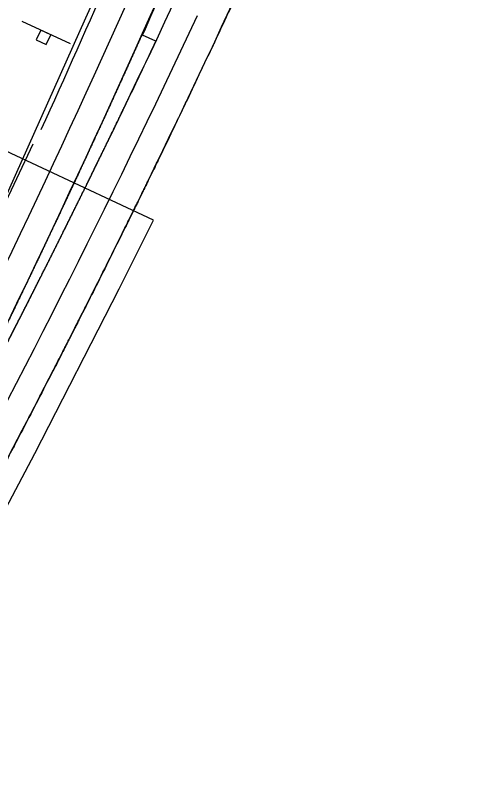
# Model space of a CAD drawing. Extents: x 14104283 to 14128447, y 8633203 to 8671666.
# Drawn here: x 14119697.2 to 14119901.3, y 8669542.2 to 8669892.2 of the extents above; entities that cross this region are included whole.
import ezdxf

# ---------------------------------------------------------------- set-up
doc = ezdxf.new("R2010")
doc.units = 0
for name, color, linetype in [('Cell', 7, 'Continuous'), ('dsnPaintExistingBrokenLaneLineWhite', 7, 'Continuous'), ('dsnPaintExistingEdgeLineRightWhite', 7, 'Continuous'), ('dsnPaintExistingNoPassingYellow', 7, 'Continuous'), ('dsnPaintPlaceBrokenLineWhite', 7, 'Continuous'), ('dsnPaintPlaceEdgeLineRightWhite', 7, 'Continuous'), ('dsnShadingPaved', 7, 'Continuous'), ('dsnStgShadingPrevPav', 7, 'Continuous')]:
    doc.layers.add(name, color=color, linetype=linetype)

msp = doc.modelspace()

# ---------------------------------------------------------------- linework, layer by layer
at = {"layer": 'Cell'}
msp.add_line((14119699.98, 8669889.79), (14119721.74, 8669879.68), dxfattribs=at)
msp.add_lwpolyline([(14119712.96, 8669883.66), (14119708.51, 8669885.73), (14119706.44, 8669881.28), (14119710.89, 8669879.21)], close=True, dxfattribs=at)
msp.add_lwpolyline([(14119712.96, 8669883.66), (14119708.51, 8669885.73), (14119706.44, 8669881.28), (14119710.89, 8669879.21), (14119712.96, 8669883.66)], dxfattribs=at)
at = {"layer": 'dsnPaintExistingBrokenLaneLineWhite'}
msp.add_arc((14115457.93, 8671918.7), 4772.49, 331.51238, 334.87343, dxfattribs=at)
at = {"layer": 'dsnPaintExistingEdgeLineRightWhite'}
for points in [[(14119761.12, 8669962.62), (14119728.62, 8669891.08), (14119691.28, 8669807.78)], [(14119753.42, 8669811.53), (14119753.42, 8669811.53), (14119753.42, 8669811.54), (14119753.42, 8669811.54), (14119753.42, 8669811.54)], [(14119722.32, 8669749.29), (14119722.32, 8669749.29), (14119722.32, 8669749.29), (14119722.33, 8669749.3), (14119722.33, 8669749.3)]]:
    msp.add_lwpolyline(points, dxfattribs=at)
for centre, radius, start, end in [((14115455.27, 8671919.94), 4787.43, 334.8735, 338.23249), ((14115457.93, 8671918.7), 4784.49, 331.51238, 334.87343)]:
    msp.add_arc(centre, radius, start, end, dxfattribs=at)
for points in [[(14119753.42, 8669811.54), (14119753.51, 8669811.71), (14119753.64, 8669811.97), (14119753.78, 8669812.28), (14119753.86, 8669812.43), (14119753.89, 8669812.5), (14119753.91, 8669812.54), (14119753.92, 8669812.56), (14119754.02, 8669812.76), (14119754.1, 8669812.93), (14119754.19, 8669813.11), (14119754.2, 8669813.12), (14119754.21, 8669813.15), (14119754.21, 8669813.16), (14119754.23, 8669813.18), (14119754.23, 8669813.19), (14119754.24, 8669813.21), (14119754.25, 8669813.22), (14119754.27, 8669813.28), (14119754.29, 8669813.32), (14119754.36, 8669813.45), (14119754.4, 8669813.54), (14119754.78, 8669814.32), (14119755.12, 8669815.01), (14119756.15, 8669817.1), (14119756.83, 8669818.49), (14119758.87, 8669822.67), (14119762.94, 8669831.03), (14119766.98, 8669839.4), (14119769.67, 8669844.98)], [(14119722.33, 8669749.3), (14119722.41, 8669749.46), (14119722.53, 8669749.7), (14119722.68, 8669749.98), (14119722.74, 8669750.11), (14119722.78, 8669750.19), (14119722.8, 8669750.23), (14119722.9, 8669750.43), (14119722.98, 8669750.59), (14119723.08, 8669750.79), (14119723.1, 8669750.83), (14119723.14, 8669750.89), (14119723.15, 8669750.91), (14119723.16, 8669750.94), (14119723.17, 8669750.96), (14119723.18, 8669750.97), (14119723.18, 8669750.98), (14119723.18, 8669750.99), (14119723.23, 8669751.07), (14119723.27, 8669751.15), (14119723.64, 8669751.88), (14119723.97, 8669752.53), (14119724.95, 8669754.46), (14119725.61, 8669755.76), (14119727.57, 8669759.64), (14119731.49, 8669767.4), (14119738, 8669780.35), (14119744.45, 8669793.33), (14119748.3, 8669801.13), (14119750.22, 8669805.03), (14119750.86, 8669806.33), (14119751.82, 8669808.29), (14119752.14, 8669808.94), (14119752.78, 8669810.24), (14119753.1, 8669810.88), (14119753.42, 8669811.53)], [(14119690.33, 8669687.52), (14119690.42, 8669687.68), (14119690.54, 8669687.92), (14119690.69, 8669688.2), (14119690.75, 8669688.32), (14119690.8, 8669688.4), (14119690.82, 8669688.44), (14119690.92, 8669688.64), (14119691.01, 8669688.8), (14119691.11, 8669689), (14119691.13, 8669689.04), (14119691.17, 8669689.1), (14119691.18, 8669689.12), (14119691.19, 8669689.15), (14119691.2, 8669689.17), (14119691.21, 8669689.18), (14119691.21, 8669689.19), (14119691.22, 8669689.2), (14119691.26, 8669689.29), (14119691.3, 8669689.37), (14119691.68, 8669690.09), (14119692.02, 8669690.73), (14119693.03, 8669692.65), (14119693.71, 8669693.93), (14119695.73, 8669697.78), (14119699.76, 8669705.49), (14119706.45, 8669718.35), (14119713.09, 8669731.23), (14119717.06, 8669738.97), (14119719.03, 8669742.84), (14119719.69, 8669744.13), (14119720.68, 8669746.07), (14119721.01, 8669746.71), (14119721.67, 8669748), (14119721.99, 8669748.65), (14119722.32, 8669749.29)]]:
    msp.add_open_spline(points, degree=3, dxfattribs=at)
at = {"layer": 'dsnPaintExistingNoPassingYellow'}
for centre, radius, start, end in [((14115415.47, 8671832.28), 4755.93, 332.6713, 336.03044), ((14115457.93, 8671918.7), 4760.49, 331.51238, 334.87343)]:
    msp.add_arc(centre, radius, start, end, dxfattribs=at)
at = {"layer": 'dsnPaintPlaceBrokenLineWhite'}
msp.add_arc((14115415.47, 8671832.28), 4743.93, 332.6713, 336.03044, dxfattribs=at)
at = {"layer": 'dsnPaintPlaceEdgeLineRightWhite'}
for points in [[(14119753.42, 8669811.53), (14119753.42, 8669811.53), (14119753.42, 8669811.54), (14119753.42, 8669811.54), (14119753.42, 8669811.54)], [(14119722.32, 8669749.29), (14119722.32, 8669749.29), (14119722.32, 8669749.29), (14119722.33, 8669749.3), (14119722.33, 8669749.3)]]:
    msp.add_lwpolyline(points, dxfattribs=at)
for points in [[(14119753.42, 8669811.54), (14119753.51, 8669811.71), (14119753.64, 8669811.97), (14119753.78, 8669812.28), (14119753.86, 8669812.43), (14119753.89, 8669812.5), (14119753.91, 8669812.54), (14119753.92, 8669812.56), (14119754.02, 8669812.76), (14119754.1, 8669812.93), (14119754.19, 8669813.11), (14119754.2, 8669813.12), (14119754.21, 8669813.15), (14119754.21, 8669813.16), (14119754.23, 8669813.18), (14119754.23, 8669813.19), (14119754.24, 8669813.21), (14119754.25, 8669813.22), (14119754.27, 8669813.28), (14119754.29, 8669813.32), (14119754.36, 8669813.45), (14119754.4, 8669813.54), (14119754.78, 8669814.32), (14119755.12, 8669815.01), (14119756.15, 8669817.1), (14119756.83, 8669818.49), (14119758.87, 8669822.67), (14119762.94, 8669831.03), (14119766.98, 8669839.4), (14119769.67, 8669844.98)], [(14119722.33, 8669749.3), (14119722.41, 8669749.46), (14119722.53, 8669749.7), (14119722.68, 8669749.98), (14119722.74, 8669750.11), (14119722.78, 8669750.19), (14119722.8, 8669750.23), (14119722.9, 8669750.43), (14119722.98, 8669750.59), (14119723.08, 8669750.79), (14119723.1, 8669750.83), (14119723.14, 8669750.89), (14119723.15, 8669750.91), (14119723.16, 8669750.94), (14119723.17, 8669750.96), (14119723.18, 8669750.97), (14119723.18, 8669750.98), (14119723.18, 8669750.99), (14119723.23, 8669751.07), (14119723.27, 8669751.15), (14119723.64, 8669751.88), (14119723.97, 8669752.53), (14119724.95, 8669754.46), (14119725.61, 8669755.76), (14119727.57, 8669759.64), (14119731.49, 8669767.4), (14119738, 8669780.35), (14119744.45, 8669793.33), (14119748.3, 8669801.13), (14119750.22, 8669805.03), (14119750.86, 8669806.33), (14119751.82, 8669808.29), (14119752.14, 8669808.94), (14119752.78, 8669810.24), (14119753.1, 8669810.88), (14119753.42, 8669811.53)], [(14119690.33, 8669687.52), (14119690.42, 8669687.68), (14119690.54, 8669687.92), (14119690.69, 8669688.2), (14119690.75, 8669688.32), (14119690.8, 8669688.4), (14119690.82, 8669688.44), (14119690.92, 8669688.64), (14119691.01, 8669688.8), (14119691.11, 8669689), (14119691.13, 8669689.04), (14119691.17, 8669689.1), (14119691.18, 8669689.12), (14119691.19, 8669689.15), (14119691.2, 8669689.17), (14119691.21, 8669689.18), (14119691.21, 8669689.19), (14119691.22, 8669689.2), (14119691.26, 8669689.29), (14119691.3, 8669689.37), (14119691.68, 8669690.09), (14119692.02, 8669690.73), (14119693.03, 8669692.65), (14119693.71, 8669693.93), (14119695.73, 8669697.78), (14119699.76, 8669705.49), (14119706.45, 8669718.35), (14119713.09, 8669731.23), (14119717.06, 8669738.97), (14119719.03, 8669742.84), (14119719.69, 8669744.13), (14119720.68, 8669746.07), (14119721.01, 8669746.71), (14119721.67, 8669748), (14119721.99, 8669748.65), (14119722.32, 8669749.29)]]:
    msp.add_open_spline(points, degree=3, dxfattribs=at)
at = {"layer": 'dsnShadingPaved'}
msp.add_line((14119760.15, 8669880.75), (14119754.15, 8669883.44), dxfattribs=at)
msp.add_lwpolyline([(14119571.31, 8669571.15), (14119581.38, 8669589.07), (14119613.86, 8669649.5), (14119645.16, 8669710.76), (14119675.57, 8669772.49), (14119705.07, 8669834.66)], dxfattribs=at)
for centre, radius, start, end in [((14112938.11, 8672901.8), 7430.26, 335.6743, 336.884019), ((14115412.04, 8671809.21), 4750, 336.08228, 337.29025), ((14115412.04, 8671809.21), 4750, 336.08228, 337.29025), ((14118043.28, 8670684.67), 1895.77, 334.0592, 334.90884), ((14118043.28, 8670684.67), 1919.77, 334.0592, 334.90884)]:
    msp.add_arc(centre, radius, start, end, dxfattribs=at)
for points in [[(14119812.89, 8669937.37), (14119812.59, 8669936.71), (14119812.29, 8669936.05), (14119811.69, 8669934.73), (14119811.39, 8669934.07), (14119810.49, 8669932.09), (14119809.89, 8669930.78), (14119808.08, 8669926.82), (14119806.87, 8669924.18), (14119803.24, 8669916.28), (14119798.38, 8669905.75), (14119792.25, 8669892.6), (14119788.56, 8669884.73), (14119786.71, 8669880.79), (14119786.09, 8669879.48), (14119785.16, 8669877.51), (14119784.85, 8669876.86), (14119784.5, 8669876.12), (14119784.47, 8669876.04), (14119784.42, 8669875.95), (14119784.42, 8669875.94), (14119784.42, 8669875.93), (14119784.41, 8669875.92), (14119784.4, 8669875.9), (14119784.39, 8669875.87), (14119784.38, 8669875.85), (14119784.35, 8669875.79), (14119784.33, 8669875.75), (14119784.23, 8669875.55), (14119784.16, 8669875.38), (14119784.06, 8669875.18), (14119784.04, 8669875.14), (14119784, 8669875.06), (14119783.94, 8669874.93), (14119783.81, 8669874.65), (14119783.69, 8669874.4), (14119783.61, 8669874.24)], [(14119769.67, 8669844.98), (14119766.98, 8669839.4), (14119762.94, 8669831.03), (14119758.87, 8669822.67), (14119756.83, 8669818.49), (14119756.15, 8669817.1), (14119755.12, 8669815.01), (14119754.78, 8669814.32), (14119754.4, 8669813.54), (14119754.36, 8669813.45), (14119754.29, 8669813.32), (14119754.27, 8669813.28), (14119754.25, 8669813.22), (14119754.24, 8669813.21), (14119754.23, 8669813.19), (14119754.23, 8669813.18), (14119754.21, 8669813.16), (14119754.21, 8669813.15), (14119754.2, 8669813.12), (14119754.19, 8669813.11), (14119754.1, 8669812.93), (14119754.02, 8669812.76), (14119753.92, 8669812.56), (14119753.91, 8669812.54), (14119753.89, 8669812.5), (14119753.86, 8669812.43), (14119753.78, 8669812.28), (14119753.64, 8669811.97), (14119753.51, 8669811.71), (14119753.42, 8669811.54)], [(14119753.42, 8669811.53), (14119753.1, 8669810.88), (14119752.78, 8669810.24), (14119752.14, 8669808.94), (14119751.82, 8669808.29), (14119750.86, 8669806.33), (14119750.22, 8669805.03), (14119748.3, 8669801.13), (14119744.45, 8669793.33), (14119738, 8669780.35), (14119731.49, 8669767.4), (14119727.57, 8669759.64), (14119725.61, 8669755.76), (14119724.95, 8669754.46), (14119723.97, 8669752.53), (14119723.64, 8669751.88), (14119723.27, 8669751.15), (14119723.23, 8669751.07), (14119723.18, 8669750.99), (14119723.18, 8669750.98), (14119723.18, 8669750.97), (14119723.17, 8669750.96), (14119723.16, 8669750.94), (14119723.15, 8669750.91), (14119723.14, 8669750.89), (14119723.1, 8669750.83), (14119723.08, 8669750.79), (14119722.98, 8669750.59), (14119722.9, 8669750.43), (14119722.8, 8669750.23), (14119722.78, 8669750.19), (14119722.74, 8669750.11), (14119722.68, 8669749.98), (14119722.53, 8669749.7), (14119722.41, 8669749.46), (14119722.33, 8669749.3)], [(14119722.32, 8669749.29), (14119721.99, 8669748.65), (14119721.67, 8669748), (14119721.01, 8669746.71), (14119720.68, 8669746.07), (14119719.69, 8669744.13), (14119719.03, 8669742.84), (14119717.06, 8669738.97), (14119713.09, 8669731.23), (14119706.45, 8669718.35), (14119699.76, 8669705.49), (14119695.73, 8669697.78), (14119693.71, 8669693.93), (14119693.03, 8669692.65), (14119692.02, 8669690.73), (14119691.68, 8669690.09), (14119691.3, 8669689.37), (14119691.26, 8669689.29), (14119691.22, 8669689.2), (14119691.21, 8669689.19), (14119691.21, 8669689.18), (14119691.2, 8669689.17), (14119691.19, 8669689.15), (14119691.18, 8669689.12), (14119691.17, 8669689.1), (14119691.13, 8669689.04), (14119691.11, 8669689), (14119691.01, 8669688.8), (14119690.92, 8669688.64), (14119690.82, 8669688.44), (14119690.8, 8669688.4), (14119690.75, 8669688.32), (14119690.69, 8669688.2), (14119690.54, 8669687.92), (14119690.42, 8669687.68), (14119690.33, 8669687.52)]]:
    msp.add_open_spline(points, degree=3, dxfattribs=at)
for points in [[(14119753.84, 8669883.58), (14119753.64, 8669883.15), (14119753.26, 8669882.3), (14119752.88, 8669881.45), (14119752.49, 8669880.6), (14119752.11, 8669879.75), (14119751.73, 8669878.89), (14119751.34, 8669878.04), (14119750.96, 8669877.19), (14119750.57, 8669876.34), (14119750.19, 8669875.49), (14119749.81, 8669874.63), (14119749.42, 8669873.78), (14119749.04, 8669872.93), (14119748.65, 8669872.08), (14119748.27, 8669871.23), (14119747.88, 8669870.38), (14119747.5, 8669869.53), (14119747.11, 8669868.68), (14119746.72, 8669867.82), (14119746.34, 8669866.97), (14119745.95, 8669866.12), (14119745.57, 8669865.27), (14119745.18, 8669864.42), (14119744.79, 8669863.57), (14119744.4, 8669862.72), (14119744.02, 8669861.87), (14119743.63, 8669861.02), (14119743.24, 8669860.17), (14119742.86, 8669859.32), (14119742.47, 8669858.47), (14119742.08, 8669857.62), (14119741.69, 8669856.77), (14119741.3, 8669855.92), (14119740.92, 8669855.07), (14119740.53, 8669854.22), (14119740.14, 8669853.37), (14119739.75, 8669852.52), (14119739.36, 8669851.67), (14119738.97, 8669850.82), (14119738.58, 8669849.97), (14119738.19, 8669849.12), (14119737.8, 8669848.27), (14119737.41, 8669847.42), (14119737.02, 8669846.57), (14119736.63, 8669845.72), (14119736.24, 8669844.88), (14119735.85, 8669844.03), (14119735.46, 8669843.18), (14119735.07, 8669842.33), (14119734.68, 8669841.48), (14119734.29, 8669840.63), (14119733.9, 8669839.78), (14119733.5, 8669838.93), (14119733.11, 8669838.09), (14119732.72, 8669837.24), (14119732.33, 8669836.39), (14119731.94, 8669835.54), (14119731.54, 8669834.69), (14119731.15, 8669833.85), (14119730.76, 8669833), (14119730.37, 8669832.15), (14119729.97, 8669831.3), (14119729.58, 8669830.45), (14119729.19, 8669829.61), (14119728.79, 8669828.76), (14119728.4, 8669827.91), (14119728, 8669827.06), (14119727.61, 8669826.22), (14119727.22, 8669825.37), (14119726.82, 8669824.52)], [(14119731.87, 8669822.11), (14119732.29, 8669822.95), (14119732.7, 8669823.79), (14119733.11, 8669824.63), (14119733.52, 8669825.47), (14119733.93, 8669826.31), (14119734.34, 8669827.15), (14119734.75, 8669827.99), (14119735.17, 8669828.83), (14119735.58, 8669829.67), (14119735.99, 8669830.51), (14119736.4, 8669831.35), (14119736.81, 8669832.19), (14119737.22, 8669833.03), (14119737.63, 8669833.87), (14119738.04, 8669834.72), (14119738.45, 8669835.56), (14119738.86, 8669836.4), (14119739.26, 8669837.24), (14119739.67, 8669838.08), (14119740.08, 8669838.92), (14119740.49, 8669839.76), (14119740.9, 8669840.61), (14119741.31, 8669841.45), (14119741.72, 8669842.29), (14119742.12, 8669843.13), (14119742.53, 8669843.97), (14119742.94, 8669844.82), (14119743.35, 8669845.66), (14119743.75, 8669846.5), (14119744.16, 8669847.34), (14119744.57, 8669848.19), (14119744.98, 8669849.03), (14119745.38, 8669849.87), (14119745.79, 8669850.71), (14119746.2, 8669851.56), (14119746.6, 8669852.4), (14119747.01, 8669853.24), (14119747.41, 8669854.09), (14119747.82, 8669854.93), (14119748.04, 8669855.38)], [(14119726.82, 8669824.52), (14119726.43, 8669823.68), (14119726.03, 8669822.83), (14119725.64, 8669821.98), (14119725.24, 8669821.13), (14119724.85, 8669820.29), (14119724.45, 8669819.44), (14119724.06, 8669818.59), (14119723.66, 8669817.75), (14119723.26, 8669816.9), (14119722.87, 8669816.05), (14119722.47, 8669815.21), (14119722.08, 8669814.36), (14119721.68, 8669813.52), (14119721.28, 8669812.67), (14119720.89, 8669811.82), (14119720.49, 8669810.98), (14119720.09, 8669810.13), (14119719.69, 8669809.29), (14119719.3, 8669808.44), (14119718.9, 8669807.59), (14119718.5, 8669806.75), (14119718.1, 8669805.9), (14119717.7, 8669805.06), (14119717.31, 8669804.21), (14119716.91, 8669803.37), (14119716.51, 8669802.52), (14119716.11, 8669801.68), (14119715.71, 8669800.83), (14119715.31, 8669799.99), (14119714.91, 8669799.14), (14119714.51, 8669798.3), (14119714.11, 8669797.45), (14119713.71, 8669796.61), (14119713.31, 8669795.76), (14119712.91, 8669794.92), (14119712.51, 8669794.07), (14119712.11, 8669793.23), (14119711.71, 8669792.39), (14119711.31, 8669791.54), (14119710.91, 8669790.7), (14119710.51, 8669789.85), (14119710.11, 8669789.01), (14119709.7, 8669788.17), (14119709.3, 8669787.32), (14119708.9, 8669786.48), (14119708.5, 8669785.63), (14119708.1, 8669784.79), (14119707.69, 8669783.95), (14119707.29, 8669783.1), (14119706.89, 8669782.26), (14119706.48, 8669781.42), (14119706.08, 8669780.57), (14119705.68, 8669779.73), (14119705.27, 8669778.89), (14119704.87, 8669778.05), (14119704.47, 8669777.2), (14119704.06, 8669776.36), (14119703.66, 8669775.52), (14119703.26, 8669774.67), (14119702.85, 8669773.83), (14119702.45, 8669772.99), (14119702.04, 8669772.15), (14119701.64, 8669771.3), (14119701.23, 8669770.46), (14119700.83, 8669769.62), (14119700.42, 8669768.78), (14119700.02, 8669767.94), (14119699.61, 8669767.09), (14119699.2, 8669766.25), (14119698.8, 8669765.41), (14119698.39, 8669764.57), (14119697.98, 8669763.73), (14119697.58, 8669762.89), (14119697.17, 8669762.04)], [(14119700.93, 8669760.18), (14119701.36, 8669761.01), (14119701.78, 8669761.85), (14119702.21, 8669762.68), (14119702.63, 8669763.51), (14119703.05, 8669764.35), (14119703.48, 8669765.18), (14119703.9, 8669766.02), (14119704.32, 8669766.85), (14119704.74, 8669767.68), (14119705.17, 8669768.52), (14119705.59, 8669769.35), (14119706.01, 8669770.19), (14119706.43, 8669771.02), (14119706.86, 8669771.86), (14119707.28, 8669772.69), (14119707.7, 8669773.53), (14119708.12, 8669774.36), (14119708.54, 8669775.2), (14119708.96, 8669776.03), (14119709.38, 8669776.87), (14119709.81, 8669777.71), (14119710.23, 8669778.54), (14119710.65, 8669779.38), (14119711.07, 8669780.21), (14119711.49, 8669781.05), (14119711.91, 8669781.88), (14119712.33, 8669782.72), (14119712.75, 8669783.56), (14119713.17, 8669784.39), (14119713.59, 8669785.23), (14119714, 8669786.06), (14119714.42, 8669786.9), (14119714.84, 8669787.74), (14119715.26, 8669788.57), (14119715.68, 8669789.41), (14119716.1, 8669790.25), (14119716.52, 8669791.08), (14119716.93, 8669791.92), (14119717.35, 8669792.76), (14119717.77, 8669793.6), (14119718.19, 8669794.43), (14119718.6, 8669795.27), (14119719.02, 8669796.11), (14119719.44, 8669796.95), (14119719.86, 8669797.78), (14119720.27, 8669798.62), (14119720.69, 8669799.46), (14119721.11, 8669800.3), (14119721.52, 8669801.13), (14119721.94, 8669801.97), (14119722.35, 8669802.81), (14119722.77, 8669803.65), (14119723.18, 8669804.49), (14119723.6, 8669805.32), (14119724.02, 8669806.16), (14119724.43, 8669807), (14119724.85, 8669807.84), (14119725.26, 8669808.68), (14119725.67, 8669809.52), (14119726.09, 8669810.36), (14119726.5, 8669811.19), (14119726.92, 8669812.03), (14119727.33, 8669812.87), (14119727.75, 8669813.71), (14119728.16, 8669814.55), (14119728.57, 8669815.39), (14119728.99, 8669816.23), (14119729.4, 8669817.07), (14119729.81, 8669817.91), (14119730.22, 8669818.75), (14119730.64, 8669819.59), (14119731.05, 8669820.43), (14119731.46, 8669821.27), (14119731.87, 8669822.11)], [(14119697.17, 8669762.04), (14119696.76, 8669761.2), (14119696.36, 8669760.36), (14119695.95, 8669759.52), (14119695.54, 8669758.68), (14119695.13, 8669757.84), (14119694.73, 8669757), (14119694.32, 8669756.16), (14119693.91, 8669755.31), (14119693.5, 8669754.47), (14119693.09, 8669753.63), (14119692.69, 8669752.79), (14119692.28, 8669751.95), (14119691.87, 8669751.11), (14119691.46, 8669750.27), (14119691.05, 8669749.43), (14119690.64, 8669748.59), (14119690.23, 8669747.75), (14119689.82, 8669746.91), (14119689.41, 8669746.07), (14119689, 8669745.23), (14119688.59, 8669744.39), (14119688.18, 8669743.55), (14119687.77, 8669742.71), (14119687.36, 8669741.87), (14119686.95, 8669741.03), (14119686.54, 8669740.19), (14119686.13, 8669739.35), (14119685.71, 8669738.51), (14119685.3, 8669737.68), (14119684.89, 8669736.84), (14119684.48, 8669736), (14119684.07, 8669735.16), (14119683.65, 8669734.32), (14119683.24, 8669733.48), (14119682.83, 8669732.64), (14119682.42, 8669731.8), (14119682, 8669730.96), (14119681.59, 8669730.13), (14119681.18, 8669729.29), (14119680.76, 8669728.45), (14119680.35, 8669727.61), (14119679.94, 8669726.77), (14119679.52, 8669725.93), (14119679.11, 8669725.1), (14119678.7, 8669724.26), (14119678.28, 8669723.42), (14119677.87, 8669722.58), (14119677.45, 8669721.75), (14119677.04, 8669720.91), (14119676.62, 8669720.07), (14119676.21, 8669719.23), (14119675.79, 8669718.4), (14119675.38, 8669717.56), (14119674.96, 8669716.72), (14119674.54, 8669715.88), (14119674.13, 8669715.05), (14119673.71, 8669714.21), (14119673.3, 8669713.37), (14119672.88, 8669712.54), (14119672.46, 8669711.7), (14119672.05, 8669710.86), (14119671.63, 8669710.03), (14119671.21, 8669709.19), (14119670.79, 8669708.35), (14119670.38, 8669707.52), (14119669.96, 8669706.68), (14119669.54, 8669705.84), (14119669.12, 8669705.01), (14119668.7, 8669704.17), (14119668.29, 8669703.34), (14119667.87, 8669702.5), (14119667.45, 8669701.67), (14119667.03, 8669700.83), (14119666.61, 8669699.99)], [(14119669.1, 8669698.71), (14119669.54, 8669699.54), (14119669.97, 8669700.37), (14119670.41, 8669701.2), (14119670.84, 8669702.02), (14119671.28, 8669702.85), (14119671.71, 8669703.68), (14119672.15, 8669704.51), (14119672.58, 8669705.34), (14119673.02, 8669706.16), (14119673.45, 8669706.99), (14119673.89, 8669707.82), (14119674.32, 8669708.65), (14119674.76, 8669709.48), (14119675.19, 8669710.31), (14119675.63, 8669711.13), (14119676.06, 8669711.96), (14119676.49, 8669712.79), (14119676.93, 8669713.62), (14119677.36, 8669714.45), (14119677.79, 8669715.28), (14119678.22, 8669716.11), (14119678.66, 8669716.94), (14119679.09, 8669717.77), (14119679.52, 8669718.6), (14119679.95, 8669719.43), (14119680.39, 8669720.25), (14119680.82, 8669721.08), (14119681.25, 8669721.91), (14119681.68, 8669722.74), (14119682.11, 8669723.57), (14119682.54, 8669724.4), (14119682.98, 8669725.23), (14119683.41, 8669726.06), (14119683.84, 8669726.89), (14119684.27, 8669727.73), (14119684.7, 8669728.56), (14119685.13, 8669729.39), (14119685.56, 8669730.22), (14119685.99, 8669731.05), (14119686.42, 8669731.88), (14119686.85, 8669732.71), (14119687.28, 8669733.54), (14119687.71, 8669734.37), (14119688.14, 8669735.2), (14119688.56, 8669736.03), (14119688.99, 8669736.87), (14119689.42, 8669737.7), (14119689.85, 8669738.53), (14119690.28, 8669739.36), (14119690.71, 8669740.19), (14119691.13, 8669741.02), (14119691.56, 8669741.86), (14119691.99, 8669742.69), (14119692.42, 8669743.52), (14119692.85, 8669744.35), (14119693.27, 8669745.18), (14119693.7, 8669746.02), (14119694.13, 8669746.85), (14119694.55, 8669747.68), (14119694.98, 8669748.51), (14119695.41, 8669749.35), (14119695.83, 8669750.18), (14119696.26, 8669751.01), (14119696.68, 8669751.84), (14119697.11, 8669752.68), (14119697.54, 8669753.51), (14119697.96, 8669754.34), (14119698.39, 8669755.18), (14119698.81, 8669756.01), (14119699.24, 8669756.84), (14119699.66, 8669757.68), (14119700.09, 8669758.51), (14119700.51, 8669759.34), (14119700.93, 8669760.18)]]:
    msp.add_spline(points, degree=3, dxfattribs=at)
at = {"layer": 'dsnStgShadingPrevPav'}
msp.add_line((14119759.01, 8669800.5), (14119692.59, 8669831.56), dxfattribs=at)
msp.add_lwpolyline([(14119621.71, 8669542.16), (14119645.89, 8669585.36), (14119678.47, 8669644.34), (14119705.75, 8669695.91), (14119743.71, 8669769.75), (14119759.01, 8669800.5)], dxfattribs=at)

doc.saveas('drawing.dxf')
